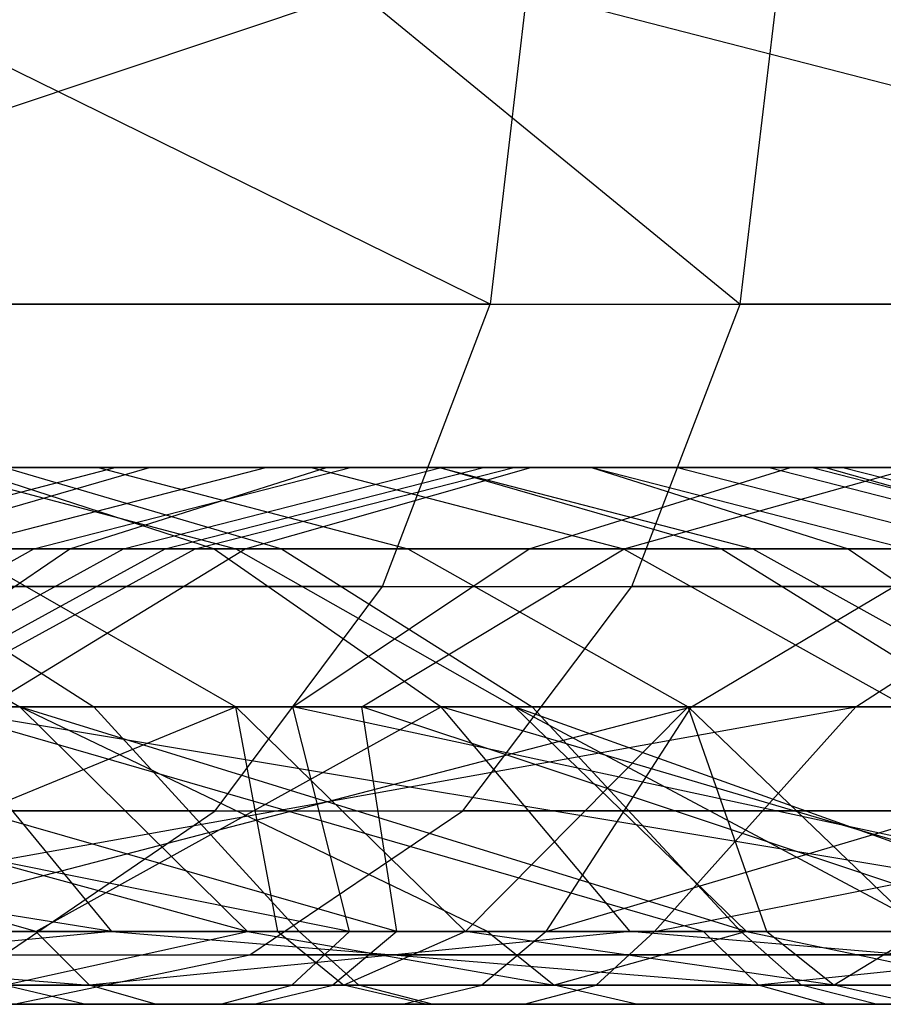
# Model space of a CAD drawing. Extents: x -172 to 172, y -29 to 28.
# Tile 833 of 914: x 126.24 to 130.5, y -19.3 to -14.44. Entities that reach past the tile are written whole.
import ezdxf

# ---------------------------------------------------------------- set-up
doc = ezdxf.new("R2010")
doc.units = 0
doc.header["$LTSCALE"] = 25.4
doc.layers.get('0').update_dxf_attribs({"linetype": 'CONTINUOUS'})

msp = doc.modelspace()

# ---------------------------------------------------------------- linework, layer by layer
at = {"color": 0}
for p, q in [((123.2998, -15.8448, -1122.9629), (127.9081, -14.2997, -1127.51)), ((123.2998, -15.8448, -1122.9629), (127.9081, -14.2997, -1127.51)), ((128.5598, -15.8448, -1357.8986), (125.4189, -14.2997, -1361.683)), ((128.5598, -15.8448, -1357.8986), (125.4189, -14.2997, -1361.683)), ((127.9081, -14.2997, -1127.51), (129.7942, -15.8448, -1130.0011)), ((127.9081, -14.2997, -1127.51), (129.7942, -15.8448, -1130.0011)), ((128.7424, -14.2997, -1358.0614), (128.5598, -15.8448, -1357.8986)), ((128.7424, -14.2997, -1358.0614), (128.5598, -15.8448, -1357.8986)), ((128.7424, -14.2997, -1358.0614), (134.7327, -15.8448, -1350.5767)), ((128.7424, -14.2997, -1358.0614), (134.7327, -15.8448, -1350.5767)), ((129.7942, -15.8448, -1130.0011), (129.9786, -14.2997, -1129.8402)), ((129.7942, -15.8448, -1130.0011), (129.9786, -14.2997, -1129.8402)), ((128.5598, -15.8448, -1357.8986), (121.9896, -15.8448, -1364.866)), ((128.5598, -15.8448, -1357.8986), (121.9896, -15.8448, -1364.866)), ((123.2998, -15.8448, -1122.9629), (129.7942, -15.8448, -1130.0011)), ((123.2998, -15.8448, -1122.9629), (129.7942, -15.8448, -1130.0011)), ((128.0298, -17.2386, -1357.4258), (128.5598, -15.8448, -1357.8986)), ((128.0298, -17.2386, -1357.4258), (128.5598, -15.8448, -1357.8986)), ((128.5598, -15.8448, -1357.8986), (134.7327, -15.8448, -1350.5767)), ((128.5598, -15.8448, -1357.8986), (134.7327, -15.8448, -1350.5767)), ((129.2591, -17.2386, -1130.468), (129.7942, -15.8448, -1130.0011)), ((129.2591, -17.2386, -1130.468), (129.7942, -15.8448, -1130.0011)), ((135.8874, -15.8448, -1137.3894), (129.7942, -15.8448, -1130.0011)), ((135.8874, -15.8448, -1137.3894), (129.7942, -15.8448, -1130.0011)), ((122.223, -16.6506, -1142.0397), (127.7532, -16.6506, -1149.1166)), ((122.223, -16.6506, -1142.0397), (127.7532, -16.6506, -1149.1166)), ((126.8798, -16.6506, -1310.688), (122.6619, -16.6506, -1318.0861)), ((126.8798, -16.6506, -1310.688), (122.6619, -16.6506, -1318.0861)), ((123.4732, -16.6506, -1141.0045), (129.06, -16.6506, -1148.1537)), ((123.4732, -16.6506, -1141.0045), (129.06, -16.6506, -1148.1537)), ((128.3131, -16.6506, -1311.4498), (124.0476, -16.6506, -1318.9314)), ((128.3131, -16.6506, -1311.4498), (124.0476, -16.6506, -1318.9314)), ((126.6261, -16.6506, -1274.0223), (124.4441, -16.6506, -1281.9125)), ((126.6261, -16.6506, -1274.0223), (124.4441, -16.6506, -1281.9125)), ((130.0421, -16.6506, -1334.1954), (124.6886, -16.6506, -1341.407)), ((130.0421, -16.6506, -1334.1954), (124.6886, -16.6506, -1341.407)), ((124.7566, -16.6506, -1171.9609), (128.7607, -16.6506, -1179.4768)), ((124.7566, -16.6506, -1171.9609), (128.7607, -16.6506, -1179.4768)), ((126.7103, -16.6506, -1265.7272), (125.0489, -16.6506, -1273.639)), ((126.7103, -16.6506, -1265.7272), (125.0489, -16.6506, -1273.639)), ((125.1619, -17.0527, -1265.4525), (126.7103, -16.6506, -1265.7272)), ((125.1619, -17.0527, -1265.4525), (126.7103, -16.6506, -1265.7272)), ((125.4912, -17.0527, -1309.95), (126.8798, -16.6506, -1310.688)), ((125.4912, -17.0527, -1309.95), (126.8798, -16.6506, -1310.688)), ((125.7879, -16.6506, -1209.2134), (127.3059, -17.0527, -1208.8026)), ((125.7879, -16.6506, -1209.2134), (127.3059, -17.0527, -1208.8026)), ((125.7879, -16.6506, -1209.2134), (127.6769, -16.6506, -1217.1788)), ((125.7879, -16.6506, -1209.2134), (127.6769, -16.6506, -1217.1788)), ((125.8969, -17.0527, -1225.6887), (127.4544, -16.6506, -1225.4714)), ((125.8969, -17.0527, -1225.6887), (127.4544, -16.6506, -1225.4714)), ((125.964, -16.6506, -1342.4109), (127.1997, -17.0527, -1343.3837)), ((131.3723, -16.6506, -1335.1257), (125.964, -16.6506, -1342.4109)), ((125.964, -16.6506, -1342.4109), (127.1997, -17.0527, -1343.3837)), ((131.3723, -16.6506, -1335.1257), (125.964, -16.6506, -1342.4109)), ((126.0866, -16.6506, -1217.5035), (127.4544, -16.6506, -1225.4714)), ((126.0866, -16.6506, -1217.5035), (127.4544, -16.6506, -1225.4714)), ((126.1659, -16.6506, -1171.1556), (127.5313, -17.0527, -1170.3755)), ((126.1659, -16.6506, -1171.1556), (130.2153, -16.6506, -1178.7565)), ((126.1659, -16.6506, -1171.1556), (127.5313, -17.0527, -1170.3755)), ((126.1659, -16.6506, -1171.1556), (130.2153, -16.6506, -1178.7565)), ((126.309, -17.0527, -1257.5497), (127.8716, -16.6506, -1257.7266)), ((126.309, -17.0527, -1257.5497), (127.8716, -16.6506, -1257.7266)), ((126.4873, -17.0527, -1150.0494), (127.7532, -16.6506, -1149.1166)), ((126.4873, -17.0527, -1150.0494), (127.7532, -16.6506, -1149.1166)), ((128.3085, -16.6506, -1266.0106), (126.6261, -16.6506, -1274.0223)), ((128.3085, -16.6506, -1266.0106), (126.6261, -16.6506, -1274.0223)), ((126.6261, -16.6506, -1274.0223), (128.1542, -17.0527, -1274.3937)), ((126.6261, -16.6506, -1274.0223), (128.1542, -17.0527, -1274.3937)), ((127.8716, -16.6506, -1257.7266), (126.7103, -16.6506, -1265.7272)), ((127.8716, -16.6506, -1257.7266), (126.7103, -16.6506, -1265.7272)), ((126.7512, -17.0527, -1233.6284), (128.3192, -16.6506, -1233.5094)), ((126.7512, -17.0527, -1233.6284), (128.3192, -16.6506, -1233.5094)), ((130.6521, -16.6506, -1303.0531), (126.8798, -16.6506, -1310.688)), ((130.6521, -16.6506, -1303.0531), (126.8798, -16.6506, -1310.688)), ((126.9576, -17.0527, -1249.5905), (128.5282, -16.6506, -1249.6689)), ((126.9576, -17.0527, -1249.5905), (128.5282, -16.6506, -1249.6689)), ((127.1052, -17.0527, -1241.6062), (128.6777, -16.6506, -1241.5859)), ((127.1052, -17.0527, -1241.6062), (128.6777, -16.6506, -1241.5859)), ((127.3516, -17.0527, -1180.1748), (128.7607, -16.6506, -1179.4768)), ((127.3516, -17.0527, -1180.1748), (128.7607, -16.6506, -1179.4768)), ((127.4544, -16.6506, -1225.4714), (128.3192, -16.6506, -1233.5094)), ((127.4544, -16.6506, -1225.4714), (128.3192, -16.6506, -1233.5094)), ((127.6769, -16.6506, -1217.1788), (129.2177, -17.0527, -1216.8643)), ((127.6769, -16.6506, -1217.1788), (129.2177, -17.0527, -1216.8643)), ((127.6769, -16.6506, -1217.1788), (129.062, -16.6506, -1225.2472)), ((127.6769, -16.6506, -1217.1788), (129.062, -16.6506, -1225.2472)), ((127.7532, -16.6506, -1149.1166), (132.8742, -16.6506, -1156.495)), ((127.7532, -16.6506, -1149.1166), (132.8742, -16.6506, -1156.495)), ((128.5282, -16.6506, -1249.6689), (127.8716, -16.6506, -1257.7266)), ((128.5282, -16.6506, -1249.6689), (127.8716, -16.6506, -1257.7266)), ((129.4844, -16.6506, -1257.9092), (128.3085, -16.6506, -1266.0106)), ((128.3085, -16.6506, -1266.0106), (129.8569, -17.0527, -1266.2853)), ((129.4844, -16.6506, -1257.9092), (128.3085, -16.6506, -1266.0106)), ((128.3085, -16.6506, -1266.0106), (129.8569, -17.0527, -1266.2853)), ((128.3131, -16.6506, -1311.4498), (129.7017, -17.0527, -1312.1879)), ((132.128, -16.6506, -1303.7286), (128.3131, -16.6506, -1311.4498)), ((128.3131, -16.6506, -1311.4498), (129.7017, -17.0527, -1312.1879)), ((132.128, -16.6506, -1303.7286), (128.3131, -16.6506, -1311.4498)), ((128.3192, -16.6506, -1233.5094), (128.6777, -16.6506, -1241.5859)), ((128.3192, -16.6506, -1233.5094), (128.6777, -16.6506, -1241.5859)), ((128.6777, -16.6506, -1241.5859), (128.5282, -16.6506, -1249.6689)), ((128.6777, -16.6506, -1241.5859), (128.5282, -16.6506, -1249.6689)), ((128.7535, -17.0527, -1333.2942), (130.0421, -16.6506, -1334.1954)), ((128.7535, -17.0527, -1333.2942), (130.0421, -16.6506, -1334.1954)), ((128.7607, -16.6506, -1179.4768), (132.3126, -16.6506, -1187.2167)), ((128.7607, -16.6506, -1179.4768), (132.3126, -16.6506, -1187.2167)), ((129.06, -16.6506, -1148.1537), (130.326, -17.0527, -1147.2209)), ((129.06, -16.6506, -1148.1537), (134.2334, -16.6506, -1155.6077)), ((129.06, -16.6506, -1148.1537), (130.326, -17.0527, -1147.2209)), ((129.06, -16.6506, -1148.1537), (134.2334, -16.6506, -1155.6077)), ((129.062, -16.6506, -1225.2472), (130.6195, -17.0527, -1225.0299)), ((129.062, -16.6506, -1225.2472), (130.6195, -17.0527, -1225.0299)), ((129.062, -16.6506, -1225.2472), (129.9377, -16.6506, -1233.3866)), ((129.062, -16.6506, -1225.2472), (129.9377, -16.6506, -1233.3866)), ((129.2222, -17.0527, -1302.3987), (130.6521, -16.6506, -1303.0531)), ((129.2222, -17.0527, -1302.3987), (130.6521, -16.6506, -1303.0531)), ((129.4844, -16.6506, -1257.9092), (131.047, -17.0527, -1258.0861)), ((130.1494, -16.6506, -1249.7499), (129.4844, -16.6506, -1257.9092)), ((129.4844, -16.6506, -1257.9092), (131.047, -17.0527, -1258.0861)), ((130.1494, -16.6506, -1249.7499), (129.4844, -16.6506, -1257.9092)), ((129.9377, -16.6506, -1233.3866), (131.5058, -17.0527, -1233.2676)), ((129.9377, -16.6506, -1233.3866), (130.3007, -16.6506, -1241.5649)), ((129.9377, -16.6506, -1233.3866), (131.5058, -17.0527, -1233.2676)), ((129.9377, -16.6506, -1233.3866), (130.3007, -16.6506, -1241.5649)), ((134.9791, -16.6506, -1326.6926), (130.0421, -16.6506, -1334.1954)), ((134.9791, -16.6506, -1326.6926), (130.0421, -16.6506, -1334.1954)), ((130.3007, -16.6506, -1241.5649), (130.1494, -16.6506, -1249.7499)), ((130.1494, -16.6506, -1249.7499), (131.72, -17.0527, -1249.8282)), ((130.1494, -16.6506, -1249.7499), (131.72, -17.0527, -1249.8282)), ((130.3007, -16.6506, -1241.5649), (130.1494, -16.6506, -1249.7499)), ((130.2153, -16.6506, -1178.7565), (131.6245, -17.0527, -1178.0585)), ((130.2153, -16.6506, -1178.7565), (131.6245, -17.0527, -1178.0585)), ((130.2153, -16.6506, -1178.7565), (133.8072, -16.6506, -1186.5837)), ((130.2153, -16.6506, -1178.7565), (133.8072, -16.6506, -1186.5837)), ((130.3007, -16.6506, -1241.5649), (131.8731, -17.0527, -1241.5446)), ((130.3007, -16.6506, -1241.5649), (131.8731, -17.0527, -1241.5446)), ((121.0118, -17.0527, -1143.0427), (126.4873, -17.0527, -1150.0494)), ((121.0118, -17.0527, -1143.0427), (126.4873, -17.0527, -1150.0494)), ((127.1997, -17.0527, -1343.3837), (121.3309, -17.0527, -1350.4196)), ((127.1997, -17.0527, -1343.3837), (121.3309, -17.0527, -1350.4196)), ((122.9902, -17.0527, -1162.9484), (127.5313, -17.0527, -1170.3755)), ((122.9902, -17.0527, -1162.9484), (127.5313, -17.0527, -1170.3755)), ((123.3913, -17.0527, -1172.7412), (127.3516, -17.0527, -1180.1748)), ((123.3913, -17.0527, -1172.7412), (127.3516, -17.0527, -1180.1748)), ((128.7535, -17.0527, -1333.2942), (123.453, -17.0527, -1340.4342)), ((128.7535, -17.0527, -1333.2942), (123.453, -17.0527, -1340.4342)), ((124.6844, -17.0527, -1140.0015), (130.326, -17.0527, -1147.2209)), ((124.6844, -17.0527, -1140.0015), (130.326, -17.0527, -1147.2209)), ((124.8917, -17.0527, -1200.877), (126.2401, -17.832, -1200.4196)), ((124.8917, -17.0527, -1200.877), (127.3059, -17.0527, -1208.8026)), ((124.8917, -17.0527, -1200.877), (126.2401, -17.832, -1200.4196)), ((124.8917, -17.0527, -1200.877), (127.3059, -17.0527, -1208.8026)), ((124.8942, -17.832, -1257.3895), (126.309, -17.0527, -1257.5497)), ((124.8942, -17.832, -1257.3895), (126.309, -17.0527, -1257.5497)), ((126.309, -17.0527, -1257.5497), (125.1619, -17.0527, -1265.4525)), ((126.309, -17.0527, -1257.5497), (125.1619, -17.0527, -1265.4525)), ((125.3314, -17.832, -1233.7362), (126.7512, -17.0527, -1233.6284)), ((125.3314, -17.832, -1233.7362), (126.7512, -17.0527, -1233.6284)), ((125.3409, -17.832, -1150.894), (126.4873, -17.0527, -1150.0494)), ((125.3409, -17.832, -1150.894), (126.4873, -17.0527, -1150.0494)), ((129.7017, -17.0527, -1312.1879), (125.39, -17.0527, -1319.7504)), ((125.39, -17.0527, -1319.7504), (126.6055, -17.832, -1320.4921)), ((125.39, -17.0527, -1319.7504), (126.6055, -17.832, -1320.4921)), ((129.7017, -17.0527, -1312.1879), (125.39, -17.0527, -1319.7504)), ((129.2222, -17.0527, -1302.3987), (125.4912, -17.0527, -1309.95)), ((129.2222, -17.0527, -1302.3987), (125.4912, -17.0527, -1309.95)), ((125.5355, -17.832, -1249.5194), (126.9576, -17.0527, -1249.5905)), ((125.5355, -17.832, -1249.5194), (126.9576, -17.0527, -1249.5905)), ((125.6815, -17.832, -1241.6246), (127.1052, -17.0527, -1241.6062)), ((125.6815, -17.832, -1241.6246), (127.1052, -17.0527, -1241.6062)), ((125.8969, -17.0527, -1225.6887), (126.7512, -17.0527, -1233.6284)), ((125.8969, -17.0527, -1225.6887), (126.7512, -17.0527, -1233.6284)), ((125.9458, -17.0527, -1282.379), (127.3056, -17.832, -1282.8015)), ((128.1542, -17.0527, -1274.3937), (125.9458, -17.0527, -1282.379)), ((125.9458, -17.0527, -1282.379), (127.3056, -17.832, -1282.8015)), ((128.1542, -17.0527, -1274.3937), (125.9458, -17.0527, -1282.379)), ((126.0756, -17.832, -1180.8068), (127.3516, -17.0527, -1180.1748)), ((126.0756, -17.832, -1180.8068), (127.3516, -17.0527, -1180.1748)), ((126.9576, -17.0527, -1249.5905), (126.309, -17.0527, -1257.5497)), ((126.9576, -17.0527, -1249.5905), (126.309, -17.0527, -1257.5497)), ((126.4873, -17.0527, -1150.0494), (131.5575, -17.0527, -1157.3547)), ((126.4873, -17.0527, -1150.0494), (131.5575, -17.0527, -1157.3547)), ((126.7512, -17.0527, -1233.6284), (127.1052, -17.0527, -1241.6062)), ((126.7512, -17.0527, -1233.6284), (127.1052, -17.0527, -1241.6062)), ((127.1052, -17.0527, -1241.6062), (126.9576, -17.0527, -1249.5905)), ((127.1052, -17.0527, -1241.6062), (126.9576, -17.0527, -1249.5905)), ((132.661, -17.0527, -1336.027), (127.1997, -17.0527, -1343.3837)), ((127.1997, -17.0527, -1343.3837), (128.3185, -17.832, -1344.2644)), ((127.1997, -17.0527, -1343.3837), (128.3185, -17.832, -1344.2644)), ((132.661, -17.0527, -1336.027), (127.1997, -17.0527, -1343.3837)), ((127.3059, -17.0527, -1208.8026), (128.6804, -17.832, -1208.4307)), ((127.3059, -17.0527, -1208.8026), (129.2177, -17.0527, -1216.8643)), ((127.3059, -17.0527, -1208.8026), (128.6804, -17.832, -1208.4307)), ((127.3059, -17.0527, -1208.8026), (129.2177, -17.0527, -1216.8643)), ((127.3516, -17.0527, -1180.1748), (130.8645, -17.0527, -1187.83)), ((127.3516, -17.0527, -1180.1748), (130.8645, -17.0527, -1187.83)), ((127.5313, -17.0527, -1170.3755), (128.7676, -17.832, -1169.6691)), ((127.5313, -17.0527, -1170.3755), (128.7676, -17.832, -1169.6691)), ((127.5313, -17.0527, -1170.3755), (131.6245, -17.0527, -1178.0585)), ((127.5313, -17.0527, -1170.3755), (131.6245, -17.0527, -1178.0585)), ((127.5866, -17.832, -1332.4781), (128.7535, -17.0527, -1333.2942)), ((127.5866, -17.832, -1332.4781), (128.7535, -17.0527, -1333.2942)), ((127.9275, -17.832, -1301.806), (129.2222, -17.0527, -1302.3987)), ((127.9275, -17.832, -1301.806), (129.2222, -17.0527, -1302.3987)), ((129.8569, -17.0527, -1266.2853), (128.1542, -17.0527, -1274.3937)), ((128.1542, -17.0527, -1274.3937), (129.5378, -17.832, -1274.7299)), ((128.1542, -17.0527, -1274.3937), (129.5378, -17.832, -1274.7299)), ((129.8569, -17.0527, -1266.2853), (128.1542, -17.0527, -1274.3937)), ((133.6415, -17.0527, -1325.8657), (128.7535, -17.0527, -1333.2942)), ((133.6415, -17.0527, -1325.8657), (128.7535, -17.0527, -1333.2942)), ((129.2177, -17.0527, -1216.8643), (130.6128, -17.832, -1216.5793)), ((129.2177, -17.0527, -1216.8643), (130.6128, -17.832, -1216.5793)), ((129.2177, -17.0527, -1216.8643), (130.6195, -17.0527, -1225.0299)), ((129.2177, -17.0527, -1216.8643), (130.6195, -17.0527, -1225.0299)), ((132.4992, -17.0527, -1294.6395), (129.2222, -17.0527, -1302.3987)), ((132.4992, -17.0527, -1294.6395), (129.2222, -17.0527, -1302.3987)), ((129.5534, -17.832, -1188.3853), (130.8645, -17.0527, -1187.83)), ((129.5534, -17.832, -1188.3853), (130.8645, -17.0527, -1187.83)), ((129.7017, -17.0527, -1312.1879), (130.959, -17.832, -1312.8562)), ((133.5578, -17.0527, -1304.3832), (129.7017, -17.0527, -1312.1879)), ((129.7017, -17.0527, -1312.1879), (130.959, -17.832, -1312.8562)), ((133.5578, -17.0527, -1304.3832), (129.7017, -17.0527, -1312.1879)), ((129.8569, -17.0527, -1266.2853), (131.2589, -17.832, -1266.5341)), ((131.047, -17.0527, -1258.0861), (129.8569, -17.0527, -1266.2853)), ((129.8569, -17.0527, -1266.2853), (131.2589, -17.832, -1266.5341)), ((131.047, -17.0527, -1258.0861), (129.8569, -17.0527, -1266.2853)), ((130.326, -17.0527, -1147.2209), (131.4723, -17.832, -1146.3762)), ((130.326, -17.0527, -1147.2209), (131.4723, -17.832, -1146.3762)), ((130.326, -17.0527, -1147.2209), (135.5501, -17.0527, -1154.7479)), ((130.326, -17.0527, -1147.2209), (135.5501, -17.0527, -1154.7479)), ((130.3652, -17.832, -1158.1332), (131.5575, -17.0527, -1157.3547)), ((130.3652, -17.832, -1158.1332), (131.5575, -17.0527, -1157.3547)), ((128.0298, -17.2386, -1357.4258), (121.4866, -17.2386, -1364.3646)), ((128.0298, -17.2386, -1357.4258), (121.4866, -17.2386, -1364.3646)), ((122.7915, -17.2386, -1123.4587), (129.2591, -17.2386, -1130.468)), ((122.7915, -17.2386, -1123.4587), (129.2591, -17.2386, -1130.468)), ((127.2042, -18.3448, -1356.6896), (128.0298, -17.2386, -1357.4258)), ((127.2042, -18.3448, -1356.6896), (128.0298, -17.2386, -1357.4258)), ((128.0298, -17.2386, -1357.4258), (134.1772, -17.2386, -1350.1342)), ((128.0298, -17.2386, -1357.4258), (134.1772, -17.2386, -1350.1342)), ((128.4256, -18.3448, -1131.1953), (129.2591, -17.2386, -1130.468)), ((128.4256, -18.3448, -1131.1953), (129.2591, -17.2386, -1130.468)), ((135.3272, -17.2386, -1137.8259), (129.2591, -17.2386, -1130.468)), ((135.3272, -17.2386, -1137.8259), (129.2591, -17.2386, -1130.468)), ((126.6949, -18.9397, -1138.3367), (119.6869, -17.832, -1132.1442)), ((126.6949, -18.9397, -1138.3367), (119.6869, -17.832, -1132.1442)), ((126.6055, -17.832, -1320.4921), (121.8073, -17.832, -1327.8566)), ((126.6055, -17.832, -1320.4921), (121.8073, -17.832, -1327.8566)), ((127.8662, -18.9397, -1329.9807), (122.3342, -17.832, -1339.5535)), ((127.5866, -17.832, -1332.4781), (122.3342, -17.832, -1339.5535)), ((127.8662, -18.9397, -1329.9807), (122.3342, -17.832, -1339.5535)), ((127.5866, -17.832, -1332.4781), (122.3342, -17.832, -1339.5535)), ((126.3196, -18.9397, -1348.6151), (122.3981, -17.832, -1351.3622)), ((128.3185, -17.832, -1344.2644), (122.3981, -17.832, -1351.3622)), ((126.3196, -18.9397, -1348.6151), (122.3981, -17.832, -1351.3622)), ((128.3185, -17.832, -1344.2644), (122.3981, -17.832, -1351.3622)), ((127.3636, -18.9397, -1200.0383), (123.3017, -17.832, -1192.5774)), ((127.3636, -18.9397, -1200.0383), (123.3017, -17.832, -1192.5774)), ((123.3017, -17.832, -1192.5774), (126.2401, -17.832, -1200.4196)), ((123.3017, -17.832, -1192.5774), (126.2401, -17.832, -1200.4196)), ((124.1824, -17.832, -1162.1699), (128.7676, -17.832, -1169.6691)), ((124.1824, -17.832, -1162.1699), (128.7676, -17.832, -1169.6691)), ((124.1916, -18.9397, -1151.3348), (130.3652, -17.832, -1158.1332)), ((124.1916, -18.9397, -1151.3348), (130.3652, -17.832, -1158.1332)), ((127.9275, -17.832, -1301.806), (124.2339, -17.832, -1309.2817)), ((128.0999, -18.9397, -1298.4971), (124.2339, -17.832, -1309.2817)), ((127.9275, -17.832, -1301.806), (124.2339, -17.832, -1309.2817)), ((128.0999, -18.9397, -1298.4971), (124.2339, -17.832, -1309.2817)), ((127.3056, -17.832, -1282.8015), (124.5709, -17.832, -1290.717)), ((127.3056, -17.832, -1282.8015), (124.5709, -17.832, -1290.717)), ((124.6072, -18.9397, -1293.8644), (127.3056, -17.832, -1282.8015)), ((124.6072, -18.9397, -1293.8644), (127.3056, -17.832, -1282.8015)), ((125.2989, -18.9397, -1181.9152), (129.5534, -17.832, -1188.3853)), ((125.2989, -18.9397, -1181.9152), (129.5534, -17.832, -1188.3853)), ((125.3409, -17.832, -1150.894), (130.3652, -17.832, -1158.1332)), ((125.3409, -17.832, -1150.894), (130.3652, -17.832, -1158.1332)), ((129.6131, -18.9397, -1141.964), (125.7811, -17.832, -1139.0934)), ((126.6949, -18.9397, -1138.3367), (125.7811, -17.832, -1139.0934)), ((129.6131, -18.9397, -1141.964), (125.7811, -17.832, -1139.0934)), ((132.4274, -18.9397, -1145.6725), (125.7811, -17.832, -1139.0934)), ((126.6949, -18.9397, -1138.3367), (125.7811, -17.832, -1139.0934)), ((132.4274, -18.9397, -1145.6725), (125.7811, -17.832, -1139.0934)), ((125.7811, -17.832, -1139.0934), (131.4723, -17.832, -1146.3762)), ((125.7811, -17.832, -1139.0934), (131.4723, -17.832, -1146.3762)), ((126.0756, -17.832, -1180.8068), (129.5534, -17.832, -1188.3853)), ((126.0756, -17.832, -1180.8068), (129.5534, -17.832, -1188.3853)), ((126.2401, -17.832, -1200.4196), (128.6804, -17.832, -1208.4307)), ((128.5479, -18.9397, -1203.7002), (126.2401, -17.832, -1200.4196)), ((129.8256, -18.9397, -1208.1208), (126.2401, -17.832, -1200.4196)), ((129.8256, -18.9397, -1208.1208), (126.2401, -17.832, -1200.4196)), ((126.2401, -17.832, -1200.4196), (128.6804, -17.832, -1208.4307)), ((127.3636, -18.9397, -1200.0383), (126.2401, -17.832, -1200.4196)), ((128.5479, -18.9397, -1203.7002), (126.2401, -17.832, -1200.4196)), ((127.3636, -18.9397, -1200.0383), (126.2401, -17.832, -1200.4196)), ((126.3196, -18.9397, -1348.6151), (128.3185, -17.832, -1344.2644)), ((126.3196, -18.9397, -1348.6151), (128.3185, -17.832, -1344.2644)), ((126.6055, -17.832, -1320.4921), (127.6183, -18.9397, -1321.1099)), ((130.959, -17.832, -1312.8562), (126.6055, -17.832, -1320.4921)), ((126.6055, -17.832, -1320.4921), (127.6183, -18.9397, -1321.1099)), ((130.959, -17.832, -1312.8562), (126.6055, -17.832, -1320.4921)), ((127.5128, -18.9397, -1286.0198), (127.3056, -17.832, -1282.8015)), ((127.5128, -18.9397, -1286.0198), (127.3056, -17.832, -1282.8015)), ((128.4386, -18.9397, -1283.1536), (127.3056, -17.832, -1282.8015)), ((128.4386, -18.9397, -1283.1536), (127.3056, -17.832, -1282.8015)), ((129.5378, -17.832, -1274.7299), (127.3056, -17.832, -1282.8015)), ((129.5378, -17.832, -1274.7299), (127.3056, -17.832, -1282.8015)), ((132.7358, -18.9397, -1322.3271), (127.5866, -17.832, -1332.4781)), ((132.4304, -17.832, -1325.1171), (127.5866, -17.832, -1332.4781)), ((127.8662, -18.9397, -1329.9807), (127.5866, -17.832, -1332.4781)), ((132.7358, -18.9397, -1322.3271), (127.5866, -17.832, -1332.4781)), ((127.8662, -18.9397, -1329.9807), (127.5866, -17.832, -1332.4781)), ((132.4304, -17.832, -1325.1171), (127.5866, -17.832, -1332.4781)), ((131.1717, -17.832, -1294.1246), (127.9275, -17.832, -1301.806)), ((131.2579, -18.9397, -1290.5063), (127.9275, -17.832, -1301.806)), ((128.0999, -18.9397, -1298.4971), (127.9275, -17.832, -1301.806)), ((131.2579, -18.9397, -1290.5063), (127.9275, -17.832, -1301.806)), ((131.1717, -17.832, -1294.1246), (127.9275, -17.832, -1301.806)), ((128.0999, -18.9397, -1298.4971), (127.9275, -17.832, -1301.806)), ((129.2507, -18.9397, -1344.9983), (128.3185, -17.832, -1344.2644)), ((132.0783, -18.9397, -1341.2998), (128.3185, -17.832, -1344.2644)), ((129.2507, -18.9397, -1344.9983), (128.3185, -17.832, -1344.2644)), ((132.0783, -18.9397, -1341.2998), (128.3185, -17.832, -1344.2644)), ((133.8278, -17.832, -1336.843), (128.3185, -17.832, -1344.2644)), ((133.8278, -17.832, -1336.843), (128.3185, -17.832, -1344.2644)), ((128.4386, -18.9397, -1283.1536), (129.5378, -17.832, -1274.7299)), ((128.4386, -18.9397, -1283.1536), (129.5378, -17.832, -1274.7299)), ((128.6804, -17.832, -1208.4307), (130.6128, -17.832, -1216.5793)), ((131.7752, -18.9397, -1216.3419), (128.6804, -17.832, -1208.4307)), ((128.6804, -17.832, -1208.4307), (130.6128, -17.832, -1216.5793)), ((130.758, -18.9397, -1211.7686), (128.6804, -17.832, -1208.4307)), ((131.7752, -18.9397, -1216.3419), (128.6804, -17.832, -1208.4307)), ((129.8256, -18.9397, -1208.1208), (128.6804, -17.832, -1208.4307)), ((130.758, -18.9397, -1211.7686), (128.6804, -17.832, -1208.4307)), ((129.8256, -18.9397, -1208.1208), (128.6804, -17.832, -1208.4307)), ((128.7676, -17.832, -1169.6691), (129.7977, -18.9397, -1169.0804)), ((128.7676, -17.832, -1169.6691), (132.9004, -17.832, -1177.4265)), ((128.7676, -17.832, -1169.6691), (129.7977, -18.9397, -1169.0804)), ((128.7676, -17.832, -1169.6691), (132.9004, -17.832, -1177.4265)), ((128.8371, -18.9397, -1189.745), (132.5761, -17.832, -1196.1564)), ((128.8371, -18.9397, -1189.745), (129.5534, -17.832, -1188.3853)), ((128.8371, -18.9397, -1189.745), (132.5761, -17.832, -1196.1564)), ((128.8371, -18.9397, -1189.745), (129.5534, -17.832, -1188.3853)), ((129.3718, -18.9397, -1158.7817), (134.9719, -17.832, -1165.6449)), ((129.3718, -18.9397, -1158.7817), (130.3652, -17.832, -1158.1332)), ((129.3718, -18.9397, -1158.7817), (134.9719, -17.832, -1165.6449)), ((129.3718, -18.9397, -1158.7817), (130.3652, -17.832, -1158.1332)), ((130.6907, -18.9397, -1275.01), (129.5378, -17.832, -1274.7299)), ((131.2589, -17.832, -1266.5341), (129.5378, -17.832, -1274.7299)), ((129.9251, -18.9397, -1278.0095), (129.5378, -17.832, -1274.7299)), ((130.6907, -18.9397, -1275.01), (129.5378, -17.832, -1274.7299)), ((129.9251, -18.9397, -1278.0095), (129.5378, -17.832, -1274.7299)), ((131.2589, -17.832, -1266.5341), (129.5378, -17.832, -1274.7299)), ((129.5534, -17.832, -1188.3853), (132.5761, -17.832, -1196.1564)), ((129.5534, -17.832, -1188.3853), (132.5761, -17.832, -1196.1564)), ((130.3652, -17.832, -1158.1332), (134.9719, -17.832, -1165.6449)), ((130.3652, -17.832, -1158.1332), (134.9719, -17.832, -1165.6449)), ((127.2042, -18.3448, -1356.6896), (120.7032, -18.3448, -1363.5836)), ((127.2042, -18.3448, -1356.6896), (120.7032, -18.3448, -1363.5836)), ((121.9997, -18.3448, -1124.2312), (128.4256, -18.3448, -1131.1953)), ((121.9997, -18.3448, -1124.2312), (128.4256, -18.3448, -1131.1953)), ((126.1639, -19.055, -1355.762), (127.2042, -18.3448, -1356.6896)), ((126.1639, -19.055, -1355.762), (127.2042, -18.3448, -1356.6896)), ((127.2042, -18.3448, -1356.6896), (133.312, -18.3448, -1349.4449)), ((127.2042, -18.3448, -1356.6896), (133.312, -18.3448, -1349.4449)), ((127.3754, -19.055, -1132.1117), (128.4256, -18.3448, -1131.1953)), ((127.3754, -19.055, -1132.1117), (128.4256, -18.3448, -1131.1953)), ((134.4545, -18.3448, -1138.5056), (128.4256, -18.3448, -1131.1953)), ((134.4545, -18.3448, -1138.5056), (128.4256, -18.3448, -1131.1953)), ((127.8662, -18.9397, -1329.9807), (122.5558, -18.9397, -1337.3354)), ((127.8662, -18.9397, -1329.9807), (122.5558, -18.9397, -1337.3354)), ((122.7817, -18.9397, -1328.5333), (127.6183, -18.9397, -1321.1099)), ((122.7817, -18.9397, -1328.5333), (127.6183, -18.9397, -1321.1099)), ((123.2873, -18.9397, -1352.1477), (126.3196, -18.9397, -1348.6151)), ((123.2873, -18.9397, -1352.1477), (126.3196, -18.9397, -1348.6151)), ((123.2873, -18.9397, -1352.1477), (126.5838, -19.2052, -1348.8356)), ((123.2873, -18.9397, -1352.1477), (126.5838, -19.2052, -1348.8356)), ((126.6949, -18.9397, -1138.3367), (123.6752, -18.9397, -1134.7933)), ((126.6949, -18.9397, -1138.3367), (123.6752, -18.9397, -1134.7933)), ((126.6949, -18.9397, -1138.3367), (123.9339, -19.2052, -1134.5665)), ((126.6949, -18.9397, -1138.3367), (123.9339, -19.2052, -1134.5665)), ((124.1916, -18.9397, -1151.3348), (129.3718, -18.9397, -1158.7817)), ((124.1916, -18.9397, -1151.3348), (129.3718, -18.9397, -1158.7817)), ((128.0999, -18.9397, -1298.4971), (124.4558, -18.9397, -1306.2783)), ((128.0999, -18.9397, -1298.4971), (124.4558, -18.9397, -1306.2783)), ((124.6072, -18.9397, -1293.8644), (127.5128, -18.9397, -1286.0198)), ((124.6072, -18.9397, -1293.8644), (127.5128, -18.9397, -1286.0198)), ((129.7977, -18.9397, -1169.0804), (125.1759, -18.9397, -1161.5214)), ((129.7977, -18.9397, -1169.0804), (125.1759, -18.9397, -1161.5214)), ((125.2989, -18.9397, -1181.9152), (128.8371, -18.9397, -1189.745)), ((125.2989, -18.9397, -1181.9152), (128.8371, -18.9397, -1189.745)), ((127.3636, -18.9397, -1200.0383), (125.8404, -18.9397, -1195.7849)), ((127.3636, -18.9397, -1200.0383), (125.8404, -18.9397, -1195.7849)), ((126.1624, -19.2052, -1195.6636), (127.3636, -18.9397, -1200.0383)), ((126.1624, -19.2052, -1195.6636), (127.3636, -18.9397, -1200.0383)), ((126.3196, -18.9397, -1348.6151), (129.2507, -18.9397, -1344.9983)), ((126.3196, -18.9397, -1348.6151), (129.2507, -18.9397, -1344.9983)), ((126.3196, -18.9397, -1348.6151), (126.5838, -19.2052, -1348.8356)), ((126.3196, -18.9397, -1348.6151), (126.5838, -19.2052, -1348.8356)), ((129.2507, -18.9397, -1344.9983), (126.5838, -19.2052, -1348.8356)), ((129.2507, -18.9397, -1344.9983), (126.5838, -19.2052, -1348.8356)), ((129.6131, -18.9397, -1141.964), (126.6949, -18.9397, -1138.3367)), ((129.6131, -18.9397, -1141.964), (126.6949, -18.9397, -1138.3367)), ((126.6949, -18.9397, -1138.3367), (129.8842, -19.2052, -1141.7521)), ((126.6949, -18.9397, -1138.3367), (129.8842, -19.2052, -1141.7521)), ((128.5479, -18.9397, -1203.7002), (127.3636, -18.9397, -1200.0383)), ((127.3636, -18.9397, -1200.0383), (128.8768, -19.2052, -1203.599)), ((127.3636, -18.9397, -1200.0383), (128.8768, -19.2052, -1203.599)), ((128.5479, -18.9397, -1203.7002), (127.3636, -18.9397, -1200.0383)), ((127.5128, -18.9397, -1286.0198), (128.4386, -18.9397, -1283.1536)), ((127.5128, -18.9397, -1286.0198), (127.8391, -19.2052, -1286.1292)), ((127.5128, -18.9397, -1286.0198), (127.8391, -19.2052, -1286.1292)), ((127.5128, -18.9397, -1286.0198), (128.4386, -18.9397, -1283.1536)), ((127.8662, -18.9397, -1329.9807), (127.5814, -19.2052, -1329.7876)), ((127.8662, -18.9397, -1329.9807), (127.5814, -19.2052, -1329.7876)), ((127.6183, -18.9397, -1321.1099), (132.0067, -18.9397, -1313.413)), ((127.9121, -19.2052, -1321.2892), (127.6183, -18.9397, -1321.1099)), ((127.6183, -18.9397, -1321.1099), (132.0067, -18.9397, -1313.413)), ((127.9121, -19.2052, -1321.2892), (127.6183, -18.9397, -1321.1099)), ((128.0999, -18.9397, -1298.4971), (127.7839, -19.2052, -1298.3608)), ((128.0999, -18.9397, -1298.4971), (127.7839, -19.2052, -1298.3608)), ((128.4386, -18.9397, -1283.1536), (127.8391, -19.2052, -1286.1292)), ((128.4386, -18.9397, -1283.1536), (127.8391, -19.2052, -1286.1292)), ((132.7358, -18.9397, -1322.3271), (127.8662, -18.9397, -1329.9807)), ((132.7358, -18.9397, -1322.3271), (127.8662, -18.9397, -1329.9807)), ((131.2579, -18.9397, -1290.5063), (128.0999, -18.9397, -1298.4971)), ((131.2579, -18.9397, -1290.5063), (128.0999, -18.9397, -1298.4971)), ((130.2575, -19.2052, -1278.0985), (128.4386, -18.9397, -1283.1536)), ((128.4386, -18.9397, -1283.1536), (129.9251, -18.9397, -1278.0095)), ((130.2575, -19.2052, -1278.0985), (128.4386, -18.9397, -1283.1536)), ((128.4386, -18.9397, -1283.1536), (129.9251, -18.9397, -1278.0095)), ((128.8371, -18.9397, -1189.745), (128.5193, -19.2052, -1189.877)), ((128.8371, -18.9397, -1189.745), (128.5193, -19.2052, -1189.877)), ((128.5479, -18.9397, -1203.7002), (128.8768, -19.2052, -1203.599)), ((129.8256, -18.9397, -1208.1208), (128.5479, -18.9397, -1203.7002)), ((128.5479, -18.9397, -1203.7002), (128.8768, -19.2052, -1203.599)), ((129.8256, -18.9397, -1208.1208), (128.5479, -18.9397, -1203.7002)), ((128.8371, -18.9397, -1189.745), (131.8866, -18.9397, -1197.7778)), ((128.8371, -18.9397, -1189.745), (131.8866, -18.9397, -1197.7778)), ((129.8256, -18.9397, -1208.1208), (128.8768, -19.2052, -1203.599)), ((129.8256, -18.9397, -1208.1208), (128.8768, -19.2052, -1203.599)), ((129.3718, -18.9397, -1158.7817), (129.0837, -19.2052, -1158.9698)), ((129.3718, -18.9397, -1158.7817), (129.0837, -19.2052, -1158.9698)), ((129.2507, -18.9397, -1344.9983), (132.0783, -18.9397, -1341.2998)), ((132.3546, -19.2052, -1341.505), (129.2507, -18.9397, -1344.9983)), ((129.2507, -18.9397, -1344.9983), (132.0783, -18.9397, -1341.2998)), ((132.3546, -19.2052, -1341.505), (129.2507, -18.9397, -1344.9983)), ((129.3718, -18.9397, -1158.7817), (134.1061, -18.9397, -1166.5199)), ((129.3718, -18.9397, -1158.7817), (134.1061, -18.9397, -1166.5199)), ((132.4274, -18.9397, -1145.6725), (129.6131, -18.9397, -1141.964)), ((129.6131, -18.9397, -1141.964), (129.8842, -19.2052, -1141.7521)), ((132.4274, -18.9397, -1145.6725), (129.6131, -18.9397, -1141.964)), ((129.6131, -18.9397, -1141.964), (129.8842, -19.2052, -1141.7521)), ((133.9636, -18.9397, -1176.8999), (129.7977, -18.9397, -1169.0804)), ((130.0965, -19.2052, -1168.9097), (129.7977, -18.9397, -1169.0804)), ((133.9636, -18.9397, -1176.8999), (129.7977, -18.9397, -1169.0804)), ((130.0965, -19.2052, -1168.9097), (129.7977, -18.9397, -1169.0804)), ((129.8256, -18.9397, -1208.1208), (131.0926, -19.2052, -1211.688)), ((130.758, -18.9397, -1211.7686), (129.8256, -18.9397, -1208.1208)), ((129.8256, -18.9397, -1208.1208), (131.0926, -19.2052, -1211.688)), ((130.758, -18.9397, -1211.7686), (129.8256, -18.9397, -1208.1208)), ((132.4274, -18.9397, -1145.6725), (129.8842, -19.2052, -1141.7521)), ((132.4274, -18.9397, -1145.6725), (129.8842, -19.2052, -1141.7521)), ((129.9251, -18.9397, -1278.0095), (130.2575, -19.2052, -1278.0985)), ((129.9251, -18.9397, -1278.0095), (130.6907, -18.9397, -1275.01)), ((129.9251, -18.9397, -1278.0095), (130.2575, -19.2052, -1278.0985)), ((129.9251, -18.9397, -1278.0095), (130.6907, -18.9397, -1275.01)), ((130.6907, -18.9397, -1275.01), (130.2575, -19.2052, -1278.0985)), ((130.6907, -18.9397, -1275.01), (130.2575, -19.2052, -1278.0985)), ((121.002, -19.055, -1125.2046), (127.3754, -19.055, -1132.1117)), ((121.002, -19.055, -1125.2046), (127.3754, -19.055, -1132.1117)), ((126.1639, -19.055, -1355.762), (132.2218, -19.055, -1348.5765)), ((126.1639, -19.055, -1355.762), (132.2218, -19.055, -1348.5765)), ((126.2111, -19.2997, -1133.1274), (127.3754, -19.055, -1132.1117)), ((126.2111, -19.2997, -1133.1274), (127.3754, -19.055, -1132.1117)), ((133.355, -19.055, -1139.3623), (127.3754, -19.055, -1132.1117)), ((133.355, -19.055, -1139.3623), (127.3754, -19.055, -1132.1117)), ((120.4076, -19.2052, -1355.8279), (126.5838, -19.2052, -1348.8356)), ((120.4076, -19.2052, -1355.8279), (126.5838, -19.2052, -1348.8356)), ((127.5814, -19.2052, -1329.7876), (122.2828, -19.2052, -1337.1259)), ((127.5814, -19.2052, -1329.7876), (122.2828, -19.2052, -1337.1259)), ((123.0644, -19.2052, -1328.7296), (127.9121, -19.2052, -1321.2892)), ((123.0644, -19.2052, -1328.7296), (127.9121, -19.2052, -1321.2892)), ((123.915, -19.2052, -1151.5396), (129.0837, -19.2052, -1158.9698)), ((123.915, -19.2052, -1151.5396), (129.0837, -19.2052, -1158.9698)), ((129.8842, -19.2052, -1141.7521), (123.9339, -19.2052, -1134.5665)), ((129.8842, -19.2052, -1141.7521), (123.9339, -19.2052, -1134.5665)), ((127.7839, -19.2052, -1298.3608), (124.1488, -19.2052, -1306.1228)), ((127.7839, -19.2052, -1298.3608), (124.1488, -19.2052, -1306.1228)), ((124.926, -19.2052, -1293.9939), (127.8391, -19.2052, -1286.1292)), ((124.926, -19.2052, -1293.9939), (127.8391, -19.2052, -1286.1292)), ((124.9899, -19.2052, -1182.0664), (128.5193, -19.2052, -1189.877)), ((124.9899, -19.2052, -1182.0664), (128.5193, -19.2052, -1189.877)), ((130.0965, -19.2052, -1168.9097), (125.464, -19.2052, -1161.3333)), ((130.0965, -19.2052, -1168.9097), (125.464, -19.2052, -1161.3333)), ((128.8768, -19.2052, -1203.599), (126.1624, -19.2052, -1195.6636)), ((126.5594, -19.2997, -1195.5138), (126.1624, -19.2052, -1195.6636)), ((128.8768, -19.2052, -1203.599), (126.1624, -19.2052, -1195.6636)), ((126.5594, -19.2997, -1195.5138), (126.1624, -19.2052, -1195.6636)), ((126.5838, -19.2052, -1348.8356), (132.3546, -19.2052, -1341.505)), ((126.5838, -19.2052, -1348.8356), (132.3546, -19.2052, -1341.505)), ((126.9096, -19.2997, -1349.1073), (126.5838, -19.2052, -1348.8356)), ((126.9096, -19.2997, -1349.1073), (126.5838, -19.2052, -1348.8356)), ((127.2303, -19.2997, -1329.5494), (127.5814, -19.2052, -1329.7876)), ((127.2303, -19.2997, -1329.5494), (127.5814, -19.2052, -1329.7876)), ((127.3943, -19.2997, -1298.1929), (127.7839, -19.2052, -1298.3608)), ((127.3943, -19.2997, -1298.1929), (127.7839, -19.2052, -1298.3608)), ((132.4402, -19.2052, -1322.151), (127.5814, -19.2052, -1329.7876)), ((132.4402, -19.2052, -1322.151), (127.5814, -19.2052, -1329.7876)), ((130.9342, -19.2052, -1290.3898), (127.7839, -19.2052, -1298.3608)), ((130.9342, -19.2052, -1290.3898), (127.7839, -19.2052, -1298.3608)), ((127.8391, -19.2052, -1286.1292), (130.2575, -19.2052, -1278.0985)), ((127.8391, -19.2052, -1286.1292), (130.2575, -19.2052, -1278.0985)), ((128.2413, -19.2997, -1286.264), (127.8391, -19.2052, -1286.1292)), ((128.2413, -19.2997, -1286.264), (127.8391, -19.2052, -1286.1292)), ((127.9121, -19.2052, -1321.2892), (132.3105, -19.2052, -1313.5745)), ((128.2743, -19.2997, -1321.5101), (127.9121, -19.2052, -1321.2892)), ((128.2743, -19.2997, -1321.5101), (127.9121, -19.2052, -1321.2892)), ((127.9121, -19.2052, -1321.2892), (132.3105, -19.2052, -1313.5745)), ((128.1275, -19.2997, -1190.0397), (128.5193, -19.2052, -1189.877)), ((128.1275, -19.2997, -1190.0397), (128.5193, -19.2052, -1189.877)), ((128.5193, -19.2052, -1189.877), (131.5613, -19.2052, -1197.89)), ((128.5193, -19.2052, -1189.877), (131.5613, -19.2052, -1197.89)), ((128.7284, -19.2997, -1159.2018), (129.0837, -19.2052, -1158.9698)), ((128.7284, -19.2997, -1159.2018), (129.0837, -19.2052, -1158.9698)), ((131.0926, -19.2052, -1211.688), (128.8768, -19.2052, -1203.599)), ((129.2823, -19.2997, -1203.4742), (128.8768, -19.2052, -1203.599)), ((131.0926, -19.2052, -1211.688), (128.8768, -19.2052, -1203.599)), ((129.2823, -19.2997, -1203.4742), (128.8768, -19.2052, -1203.599)), ((129.0837, -19.2052, -1158.9698), (133.8074, -19.2052, -1166.6908)), ((129.0837, -19.2052, -1158.9698), (133.8074, -19.2052, -1166.6908)), ((135.4184, -19.2052, -1149.2629), (129.8842, -19.2052, -1141.7521)), ((130.2185, -19.2997, -1141.4908), (129.8842, -19.2052, -1141.7521)), ((135.4184, -19.2052, -1149.2629), (129.8842, -19.2052, -1141.7521)), ((130.2185, -19.2997, -1141.4908), (129.8842, -19.2052, -1141.7521)), ((130.4648, -19.2997, -1168.6992), (130.0965, -19.2052, -1168.9097)), ((134.2719, -19.2052, -1176.7472), (130.0965, -19.2052, -1168.9097)), ((130.4648, -19.2997, -1168.6992), (130.0965, -19.2052, -1168.9097)), ((134.2719, -19.2052, -1176.7472), (130.0965, -19.2052, -1168.9097)), ((130.2575, -19.2052, -1278.0985), (132.1721, -19.2052, -1269.933)), ((130.2575, -19.2052, -1278.0985), (132.1721, -19.2052, -1269.933)), ((130.6674, -19.2997, -1278.2081), (130.2575, -19.2052, -1278.0985)), ((130.6674, -19.2997, -1278.2081), (130.2575, -19.2052, -1278.0985)), ((126.9096, -19.2997, -1349.1073), (120.7175, -19.2997, -1356.1177)), ((126.9096, -19.2997, -1349.1073), (120.7175, -19.2997, -1356.1177)), ((121.9463, -19.2997, -1336.8676), (127.2303, -19.2997, -1329.5494)), ((121.9463, -19.2997, -1336.8676), (127.2303, -19.2997, -1329.5494)), ((123.3468, -19.2997, -1187.738), (126.5594, -19.2997, -1195.5138)), ((123.3468, -19.2997, -1187.738), (126.5594, -19.2997, -1195.5138)), ((128.2743, -19.2997, -1321.5101), (123.4128, -19.2997, -1328.9717)), ((128.2743, -19.2997, -1321.5101), (123.4128, -19.2997, -1328.9717)), ((128.7284, -19.2997, -1159.2018), (123.574, -19.2997, -1151.792)), ((128.7284, -19.2997, -1159.2018), (123.574, -19.2997, -1151.792)), ((123.7704, -19.2997, -1305.9312), (127.3943, -19.2997, -1298.1929)), ((123.7704, -19.2997, -1305.9312), (127.3943, -19.2997, -1298.1929)), ((124.2529, -19.2997, -1134.2867), (130.2185, -19.2997, -1141.4908)), ((124.2529, -19.2997, -1134.2867), (130.2185, -19.2997, -1141.4908)), ((128.1275, -19.2997, -1190.0397), (124.6088, -19.2997, -1182.2531)), ((128.1275, -19.2997, -1190.0397), (124.6088, -19.2997, -1182.2531)), ((125.0108, -19.2997, -1354.7335), (131.0133, -19.2997, -1347.6138)), ((125.0108, -19.2997, -1354.7335), (131.0133, -19.2997, -1347.6138)), ((128.2413, -19.2997, -1286.264), (125.3191, -19.2997, -1294.1536)), ((128.2413, -19.2997, -1286.264), (125.3191, -19.2997, -1294.1536)), ((125.8192, -19.2997, -1161.1013), (130.4648, -19.2997, -1168.6992)), ((125.8192, -19.2997, -1161.1013), (130.4648, -19.2997, -1168.6992)), ((132.1361, -19.2997, -1140.3118), (126.2111, -19.2997, -1133.1274)), ((132.1361, -19.2997, -1140.3118), (126.2111, -19.2997, -1133.1274)), ((126.5594, -19.2997, -1195.5138), (129.2823, -19.2997, -1203.4742)), ((126.5594, -19.2997, -1195.5138), (129.2823, -19.2997, -1203.4742)), ((132.6952, -19.2997, -1341.7578), (126.9096, -19.2997, -1349.1073)), ((132.6952, -19.2997, -1341.7578), (126.9096, -19.2997, -1349.1073)), ((127.2303, -19.2997, -1329.5494), (132.0757, -19.2997, -1321.9338)), ((127.2303, -19.2997, -1329.5494), (132.0757, -19.2997, -1321.9338)), ((127.3943, -19.2997, -1298.1929), (130.535, -19.2997, -1290.2461)), ((127.3943, -19.2997, -1298.1929), (130.535, -19.2997, -1290.2461)), ((131.1602, -19.2997, -1198.0283), (128.1275, -19.2997, -1190.0397)), ((131.1602, -19.2997, -1198.0283), (128.1275, -19.2997, -1190.0397)), ((130.6674, -19.2997, -1278.2081), (128.2413, -19.2997, -1286.264)), ((130.6674, -19.2997, -1278.2081), (128.2413, -19.2997, -1286.264)), ((132.6852, -19.2997, -1313.7736), (128.2743, -19.2997, -1321.5101)), ((132.6852, -19.2997, -1313.7736), (128.2743, -19.2997, -1321.5101)), ((133.4391, -19.2997, -1166.9015), (128.7284, -19.2997, -1159.2018)), ((133.4391, -19.2997, -1166.9015), (128.7284, -19.2997, -1159.2018)), ((129.2823, -19.2997, -1203.4742), (131.5051, -19.2997, -1211.5886)), ((129.2823, -19.2997, -1203.4742), (131.5051, -19.2997, -1211.5886)), ((130.2185, -19.2997, -1141.4908), (135.767, -19.2997, -1149.021)), ((130.2185, -19.2997, -1141.4908), (135.767, -19.2997, -1149.021)), ((130.4648, -19.2997, -1168.6992), (134.6521, -19.2997, -1176.559)), ((130.4648, -19.2997, -1168.6992), (134.6521, -19.2997, -1176.559))]:
    msp.add_line(p, q, dxfattribs=at)

doc.saveas('drawing.dxf')
